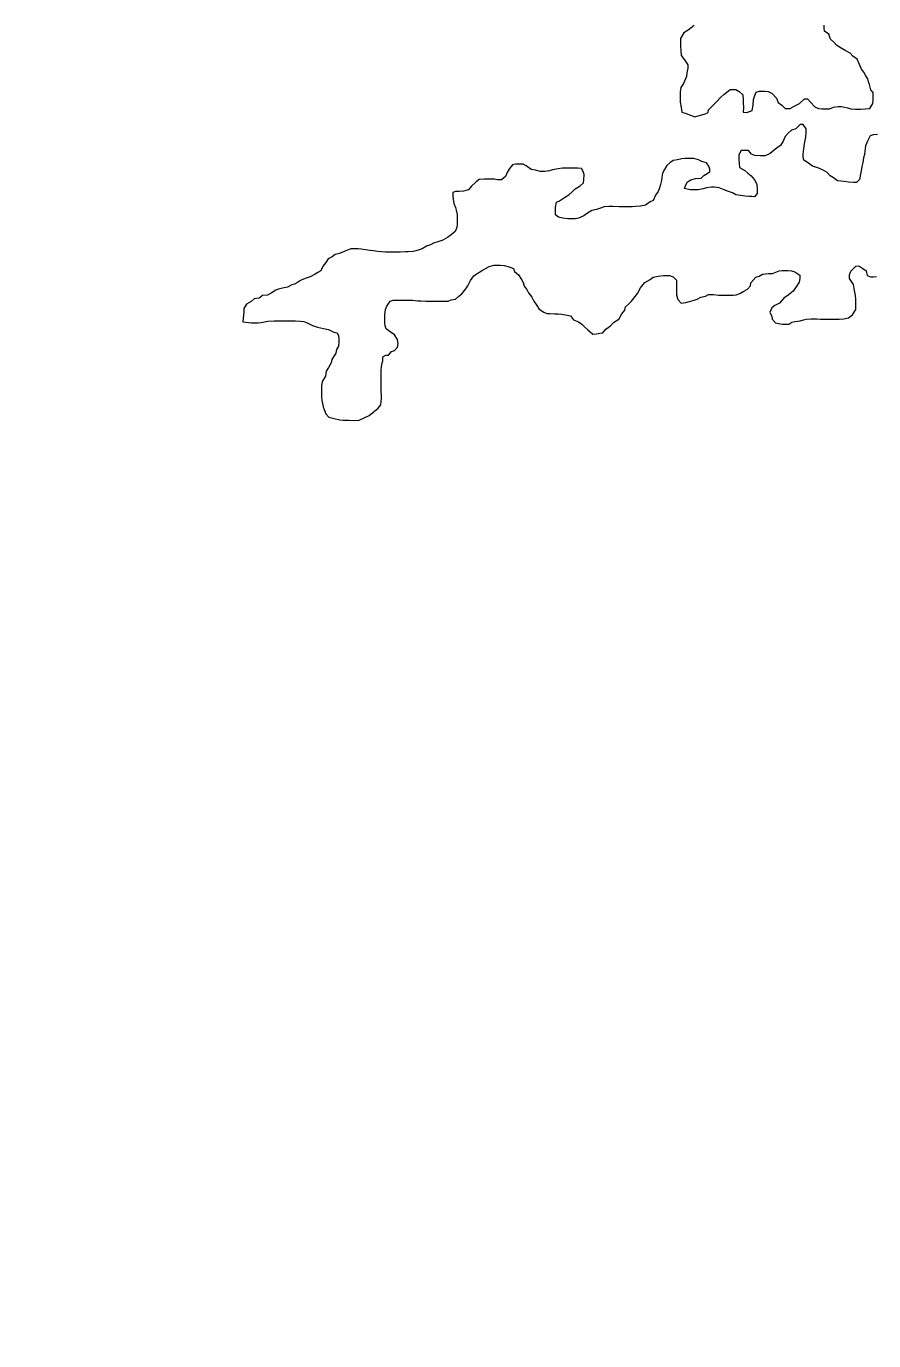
# Model space of a CAD drawing. Extents: x -1643653 to 4543381, y 1624270 to 13878484.
# Drawn here: x 620486 to 626318, y 8930690 to 8939733 of the extents above; entities that cross this region are included whole.
import ezdxf

# ---------------------------------------------------------------- set-up
doc = ezdxf.new("R2010")
doc.units = 0
doc.header["$LTSCALE"] = 200
doc.layers.add('25', color=7, linetype='Continuous', lineweight=13)
doc.layers.add('60', color=7, linetype='Continuous', lineweight=13)

msp = doc.modelspace()

# ---------------------------------------------------------------- linework, layer by layer
at = {"layer": '25'}
for points in [[(625082.8, 8939737.8), (625062.7, 8939722.9), (625042.6, 8939705.6), (625012.4, 8939688.2), (624989.6, 8939648.3), (624989.5, 8939628.3), (624989.2, 8939593.3), (624991.5, 8939565.7), (624993.7, 8939533.1), (625016, 8939502.9), (625038.3, 8939467.8), (625038.1, 8939445.2), (625032.8, 8939412.7), (625030.2, 8939387.7), (625009.8, 8939340.3), (624992.1, 8939312.8), (624986.8, 8939282.8), (624986.6, 8939250.3), (624986.3, 8939210.2), (624993.5, 8939175.1), (624998.3, 8939142.6), (625028.2, 8939132.3), (625088.1, 8939109.4)], [(625088.1, 8939109.4), (625158.3, 8939131.5), (625178.3, 8939138.9), (625181, 8939158.9), (625213.7, 8939191.2), (625233.9, 8939211.1), (625266.7, 8939245.9), (625286.8, 8939263.3), (625307, 8939280.7), (625329.6, 8939298.1), (625369.6, 8939297.8), (625392, 8939285.2), (625416.9, 8939262.5), (625419.1, 8939229.9), (625419, 8939207.4), (625421.2, 8939174.8), (625421, 8939142.3), (625445.9, 8939139.6), (625481.1, 8939154.4), (625488.8, 8939189.4), (625491.7, 8939229.4), (625499.4, 8939256.9), (625509.5, 8939279.4), (625532.1, 8939286.7), (625569.6, 8939286.5), (625592.1, 8939283.8), (625619.5, 8939271.1), (625649.3, 8939238.4), (625661.6, 8939208.3), (625686.4, 8939190.6), (625708.8, 8939167.9), (625743.8, 8939167.7), (625776.4, 8939185), (625806.6, 8939202.3), (625841.8, 8939234.6), (625861.8, 8939234.5), (625884.2, 8939211.8), (625914, 8939179.1), (625938.9, 8939166.4), (625961.4, 8939166.2), (625981.4, 8939166.1), (626013.9, 8939165.9), (626041.5, 8939175.7), (626074, 8939180.5), (626096.5, 8939180.4), (626139, 8939172.6), (626161.5, 8939164.9), (626194, 8939162.2), (626226.5, 8939162), (626259, 8939164.3), (626291.5, 8939166.6), (626311.8, 8939201.5), (626314.5, 8939221.5), (626314.6, 8939244), (626314.9, 8939276.6), (626297.5, 8939296.7), (626290.3, 8939331.8), (626282.9, 8939351.9), (626278.1, 8939371.9), (626263.2, 8939392.1), (626250.9, 8939417.2), (626233.6, 8939437.3), (626221.3, 8939469.9), (626204.1, 8939507.6), (626174.2, 8939527.8), (626156.9, 8939548), (626122, 8939565.7), (626094.6, 8939583.4), (626062.2, 8939603.7), (626044.9, 8939623.8), (626020, 8939644), (626010.3, 8939679.1), (625980.4, 8939699.4), (625978.1, 8939721.9), (625978.3, 8939741.9)], [(626145.1, 8938661.8), (626115.1, 8938664.5), (626070.1, 8938669.8), (626042.8, 8938690), (626017.9, 8938705.2), (625998.1, 8938727.9), (625965.7, 8938745.6), (625933.3, 8938758.3), (625898.3, 8938771.1), (625868.5, 8938791.3), (625838.6, 8938811.5), (625833.8, 8938834.1), (625833.9, 8938854.1), (625836.7, 8938889.2), (625842, 8938924.2), (625852.3, 8938969.2), (625852.6, 8939006.7), (625852.8, 8939026.8), (625833, 8939056.9), (625813, 8939057.1), (625782.7, 8939027.2), (625752.7, 8939017.4), (625730, 8938997.5), (625709.8, 8938975.1), (625694.6, 8938942.7), (625676.8, 8938912.8), (625646.7, 8938892.9), (625606.4, 8938858.1), (625571.2, 8938840.8), (625536.2, 8938841.1), (625501.2, 8938843.8), (625476.3, 8938854), (625456.5, 8938879.2), (625436.5, 8938879.3), (625406.5, 8938879.5), (625391.2, 8938849.6), (625391, 8938819.5), (625393.3, 8938789.5), (625395.6, 8938761.9), (625430.4, 8938741.6), (625452.8, 8938721.5), (625475.1, 8938703.8), (625497.4, 8938676.1), (625514.7, 8938645.9), (625517, 8938613.4), (625516.8, 8938583.3), (625499.1, 8938560.9), (625479.1, 8938561.1), (625459.1, 8938561.2), (625434.1, 8938563.9), (625401.6, 8938569.1), (625369.1, 8938574.3), (625346.7, 8938587), (625319.3, 8938597.2), (625289.3, 8938607.4), (625254.4, 8938622.6), (625221.9, 8938625.3), (625201.9, 8938625.5), (625166.9, 8938620.7), (625144.3, 8938615.8), (625109.3, 8938608.6), (625089.2, 8938608.7), (625054.2, 8938608.9), (625016.8, 8938616.7), (625024.5, 8938641.7), (625037.2, 8938664.1), (625059.8, 8938676.5), (625092.3, 8938686.3), (625129.9, 8938688.6), (625150, 8938705.9), (625190.2, 8938730.7), (625190.4, 8938750.7), (625183, 8938770.8), (625168.2, 8938793.4), (625135.8, 8938803.7), (625113.3, 8938813.8), (625080.9, 8938824.1), (625048.4, 8938824.3), (625020.9, 8938824.5), (624998.3, 8938822.1), (624968.3, 8938814.8), (624938.2, 8938810), (624915.6, 8938792.6), (624895.4, 8938775.2), (624877.7, 8938747.8), (624865, 8938722.8), (624859.8, 8938695.3), (624857.1, 8938672.8), (624851.9, 8938645.3), (624844.2, 8938622.8), (624834, 8938595.4), (624816.3, 8938570.5), (624801.1, 8938535.5), (624781, 8938525.6), (624748.3, 8938503.3), (624713.2, 8938496), (624678.2, 8938493.8), (624655.7, 8938491.4), (624625.7, 8938491.6), (624605.7, 8938491.7), (624585.6, 8938491.9)], [(626345.2, 8938988.4), (626315.2, 8938986.1), (626295.1, 8938978.8), (626274.8, 8938943.8), (626262.1, 8938911.4), (626256.8, 8938873.9), (626254.1, 8938851.3), (626248.9, 8938828.9), (626243.7, 8938796.3), (626236, 8938768.9), (626233.2, 8938738.8), (626228.1, 8938716.3), (626220.3, 8938678.8), (626200.1, 8938658.9), (626180.1, 8938659.1), (626145.1, 8938661.8)], [(624585.6, 8938491.9), (624565.6, 8938492), (624523.1, 8938492.3), (624495.6, 8938492.5), (624463.1, 8938490.2), (624430.5, 8938480.4), (624410.4, 8938473), (624377.8, 8938465.7), (624342.7, 8938443.4), (624322.5, 8938428.5), (624287.4, 8938413.7), (624264.9, 8938408.9), (624232.3, 8938409.1), (624212.3, 8938409.2), (624179.8, 8938411.9), (624149.9, 8938419.7), (624127.5, 8938434.8), (624127.8, 8938467.4), (624127.9, 8938487.4), (624135.7, 8938522.4), (624155.8, 8938532.3), (624190.9, 8938554.6), (624221.1, 8938574.4), (624243.8, 8938594.3), (624263.9, 8938614.2), (624299.1, 8938636.5), (624321.8, 8938656.3), (624324.4, 8938676.3), (624324.7, 8938713.9), (624319.9, 8938734), (624307.5, 8938754.1), (624282.5, 8938756.8), (624250, 8938757), (624217.5, 8938757.2), (624197.5, 8938757.3), (624177.5, 8938757.4), (624147.4, 8938752.6), (624107.4, 8938745.4), (624087.3, 8938738), (624054.7, 8938733.2), (624022.2, 8938733.4), (623989.8, 8938743.7), (623959.8, 8938748.9), (623927.5, 8938774.1), (623905.1, 8938784.3), (623872.6, 8938784.5), (623852.5, 8938784.6), (623832.5, 8938779.8), (623814.8, 8938757.3), (623797.1, 8938732.4), (623784.4, 8938700), (623756.7, 8938677.6), (623729.2, 8938677.8), (623706.7, 8938680.4), (623686.7, 8938680.6), (623666.7, 8938680.7), (623636.7, 8938680.9), (623604.1, 8938678.6), (623581.5, 8938663.7), (623548.7, 8938631.4), (623528.6, 8938609), (623496, 8938599.2), (623466, 8938596.9), (623440.9, 8938597.1), (623420.9, 8938589.7), (623420.7, 8938564.7), (623423, 8938544.6), (623427.8, 8938514.6), (623440.1, 8938486.9), (623445, 8938466.9), (623452.2, 8938439.3), (623452, 8938406.7), (623451.7, 8938371.7), (623449.1, 8938349.2), (623438.8, 8938321.7), (623411.2, 8938299.4), (623386, 8938279.5), (623353.3, 8938262.2), (623318.2, 8938249.9), (623288.2, 8938240.1), (623268.1, 8938230.2), (623240.5, 8938220.4), (623210.3, 8938203.1), (623190.3, 8938195.7), (623167.7, 8938188.3), (623147.7, 8938183.4), (623115.1, 8938181.2), (623095.1, 8938181.3), (623060.1, 8938179), (623032.6, 8938179.2), (623002.6, 8938179.4), (622977.6, 8938179.6), (622957.6, 8938179.7), (622930.1, 8938182.4), (622902.5, 8938182.6), (622875.1, 8938187.7), (622852.6, 8938190.4), (622820.1, 8938195.6), (622790.1, 8938200.8), (622770.1, 8938201), (622750.1, 8938201.1)], [(622750.1, 8938201.1), (622720.1, 8938201.3), (622697.5, 8938193.9), (622675, 8938184.1), (622642.3, 8938169.2), (622612.3, 8938161.9), (622592.1, 8938147.1), (622564.5, 8938132.2), (622546.8, 8938107.3), (622529.1, 8938084.9), (622513.9, 8938049.9), (622493.8, 8938040.1), (622473.7, 8938027.7), (622441, 8938010.4), (622413.4, 8938000.5), (622393.4, 8937993.2), (622373.3, 8937983.3), (622353.2, 8937970.9), (622333.1, 8937958.5), (622313, 8937953.6), (622282.9, 8937938.8), (622250.3, 8937931.5), (622222.8, 8937924.2), (622202.7, 8937916.8), (622172.6, 8937897), (622147.4, 8937882.1), (622112.4, 8937879.8), (622089.8, 8937862.5), (622054.7, 8937857.7), (622034.6, 8937840.3), (622001.9, 8937820.5), (621984.2, 8937790.6), (621984, 8937770.5), (621976, 8937700.5)], [(622846.5, 8937056.3), (622906.9, 8937106), (622927, 8937128.4), (622929.7, 8937150.9), (622929.9, 8937173.4), (622930.1, 8937196), (622927.7, 8937216), (622927.9, 8937238.6), (622928.1, 8937261.1), (622928.2, 8937281.1), (622928.4, 8937303.6), (622928.5, 8937326.2), (622928.7, 8937348.7), (622928.9, 8937368.7), (622931.5, 8937388.7), (622934.2, 8937408.8), (622939.3, 8937431.2), (622939.6, 8937458.8), (622959.7, 8937471.2), (622979.7, 8937471), (622999.9, 8937495.9), (623019.9, 8937503.3), (623040.1, 8937525.7), (623045.3, 8937548.2), (623040.5, 8937578.3), (623020.8, 8937611), (622990.9, 8937631.2), (622963.5, 8937651.4), (622956.2, 8937671.5), (622953.8, 8937691.5), (622954, 8937714.1), (622954.2, 8937746.6), (622959.5, 8937784.1), (622967.2, 8937806.6), (622990, 8937841.5), (623010.1, 8937848.9), (623030.1, 8937848.7), (623050.1, 8937848.6), (623070.1, 8937848.5), (623105.1, 8937848.2), (623125.1, 8937848.1), (623145.1, 8937848), (623180.1, 8937845.2), (623202.6, 8937845.1), (623235.1, 8937842.4), (623255.1, 8937842.2), (623287.6, 8937842), (623307.6, 8937841.9), (623327.6, 8937841.8), (623355.2, 8937841.6), (623390.2, 8937841.3), (623410.2, 8937851.2), (623440.3, 8937856), (623463, 8937875.9), (623483.1, 8937893.3), (623510.9, 8937925.7), (623526, 8937948.1), (623543.8, 8937983), (623566.6, 8938015.4), (623589.2, 8938032.8), (623619.4, 8938050.1), (623672.1, 8938079.8), (623707.2, 8938089.6), (623727.2, 8938089.5), (623749.7, 8938089.3), (623774.7, 8938086.7), (623809.7, 8938078.9), (623839.6, 8938066.2), (623846.9, 8938046.1), (623874.3, 8938023.4), (623894, 8937990.7), (623906.4, 8937970.6), (623913.7, 8937945.5), (623931, 8937922.9), (623943.4, 8937900.3), (623965.6, 8937870.1), (623980.4, 8937842.5), (623995.3, 8937819.8), (624015, 8937787.2), (624047.4, 8937766.9), (624069.8, 8937756.7), (624089.8, 8937756.6), (624124.8, 8937753.9), (624147.3, 8937753.7), (624172.3, 8937753.6), (624209.8, 8937745.8), (624232.3, 8937740.7), (624252.1, 8937713), (624287, 8937700.2), (624309.4, 8937682.6), (624329.2, 8937662.4), (624351.6, 8937644.7), (624386.4, 8937614.4), (624411.4, 8937616.8), (624434, 8937621.6), (624454, 8937624), (624474.2, 8937648.9), (624506.9, 8937671.2), (624527.1, 8937696.1), (624564.8, 8937718.4), (624585, 8937755.8)], [(624585, 8937755.8), (624605.2, 8937780.7), (624610.4, 8937803.2), (624630.6, 8937820.6), (624650.7, 8937843), (624693.7, 8937895.3), (624713.9, 8937932.7), (624744.2, 8937970.1), (624779.4, 8937989.9), (624799.6, 8938007.3), (624834.6, 8938014.6), (624872.2, 8938019.3), (624912.2, 8938019.1), (624937.1, 8938008.9), (624962, 8937986.2), (624961.8, 8937963.6), (624961.6, 8937936.1), (624961.4, 8937913.6), (624961.2, 8937886), (624971, 8937853.4), (624993.3, 8937828.2), (625025.8, 8937833), (625050.9, 8937840.4), (625083.5, 8937847.7), (625103.5, 8937855.1), (625128.7, 8937869.9), (625161.2, 8937877.2), (625181.3, 8937887.1), (625216.3, 8937886.8), (625251.3, 8937884.1), (625271.3, 8937884), (625291.3, 8937883.8), (625311.3, 8937883.7), (625331.3, 8937883.6), (625351.3, 8937883.5), (625371.4, 8937885.8), (625396.5, 8937895.7), (625424.1, 8937910.5), (625449.2, 8937925.4), (625469.4, 8937947.8), (625472, 8937967.8), (625507.4, 8938007.6), (625529.9, 8938015), (625552.5, 8938027.3), (625595.1, 8938032.1), (625622.6, 8938031.9), (625667.8, 8938051.6), (625687.8, 8938054), (625707.8, 8938053.8), (625727.8, 8938053.7), (625752.8, 8938051), (625775.2, 8938043.4), (625810.1, 8938020.6), (625809.9, 8937998.1), (625804.7, 8937973.1), (625784.5, 8937940.7), (625764.2, 8937910.8), (625729, 8937883.5), (625698.8, 8937863.6), (625671.1, 8937828.8), (625638.4, 8937811.5), (625618.3, 8937796.6), (625603.1, 8937764.1), (625617.9, 8937739), (625620.2, 8937718.9), (625642.5, 8937693.8), (625665, 8937688.6), (625687.5, 8937683.4), (625707.5, 8937683.3), (625735, 8937683.1), (625755.1, 8937698), (625775.2, 8937702.9), (625812.7, 8937707.7), (625835.3, 8937712.5), (625855.3, 8937717.4), (625887.8, 8937719.7), (625907.8, 8937719.6), (625927.8, 8937719.4), (625952.9, 8937719.2), (625985.4, 8937719), (626005.4, 8937718.9), (626040.4, 8937718.7), (626060.4, 8937718.5), (626080.4, 8937718.4), (626113, 8937720.7), (626145.5, 8937728), (626173.2, 8937747.8), (626196, 8937785.2), (626196.1, 8937805.3), (626196.3, 8937825.3), (626196.5, 8937857.8), (626194.2, 8937880.4), (626187, 8937915.5), (626179.8, 8937955.6), (626164.9, 8937978.2), (626152.6, 8937998.3), (626152.8, 8938023.3), (626160.5, 8938048.3), (626195.7, 8938083.2), (626215.8, 8938085.5), (626243.1, 8938067.8)], [(626243.1, 8938067.8), (626265.5, 8938050.2), (626272.8, 8938017.6), (626295.2, 8938009.9), (626317.7, 8938009.7), (626337.8, 8938012.1)], [(621976, 8937700.5), (622035.9, 8937692.6), (622061, 8937692.4), (622081, 8937692.3), (622103.5, 8937694.7), (622126, 8937699.5), (622148.6, 8937704.4), (622191.1, 8937706.6), (622218.6, 8937706.4), (622238.6, 8937706.3), (622273.6, 8937706), (622303.7, 8937705.8), (622338.7, 8937705.6), (622373.7, 8937705.4), (622396.2, 8937702.7), (622418.6, 8937692.6), (622456, 8937674.8), (622490.9, 8937662), (622530.9, 8937654.3), (622565.8, 8937646.5), (622603.2, 8937628.8), (622625.7, 8937623.6), (622635.5, 8937603.5), (622637.9, 8937583.5), (622637.7, 8937563.4), (622635, 8937533.4), (622622.3, 8937508.5), (622617.1, 8937483.4), (622589.3, 8937441.1), (622584.1, 8937418.6), (622566.3, 8937386.2), (622551.1, 8937361.2), (622545.9, 8937326.2), (622523.1, 8937288.8), (622517.8, 8937258.8), (622517.7, 8937238.8), (622517.5, 8937206.2), (622517.3, 8937186.2), (622519.6, 8937158.6), (622524.4, 8937138.6), (622529.3, 8937116), (622536.6, 8937095.9), (622548.9, 8937065.8), (622568.7, 8937043.2), (622606.2, 8937035.4), (622643.6, 8937025.1), (622666.1, 8937022.5), (622686.1, 8937022.3), (622706.1, 8937022.2), (622741.2, 8937022), (622776.2, 8937024.3), (622846.5, 8937056.3)]]:
    msp.add_lwpolyline(points, dxfattribs=at)
at = {"layer": '60', "lineweight": 25}
msp.add_spline([(814781, 9009175.5), (814787.2, 9009173.4), (814796.9, 9009173.4), (814799.4, 9009172.4), (814805.1, 9009174.5), (814805.6, 9009176.5), (814811.7, 9009179.5), (814811.7, 9009179.5), (814801.5, 9009181), (814790.7, 9009181.5), (814784.1, 9009183.1), (814777.4, 9009185.1), (814778.4, 9009175.5)], degree=3, dxfattribs=at)

doc.saveas('drawing.dxf')
